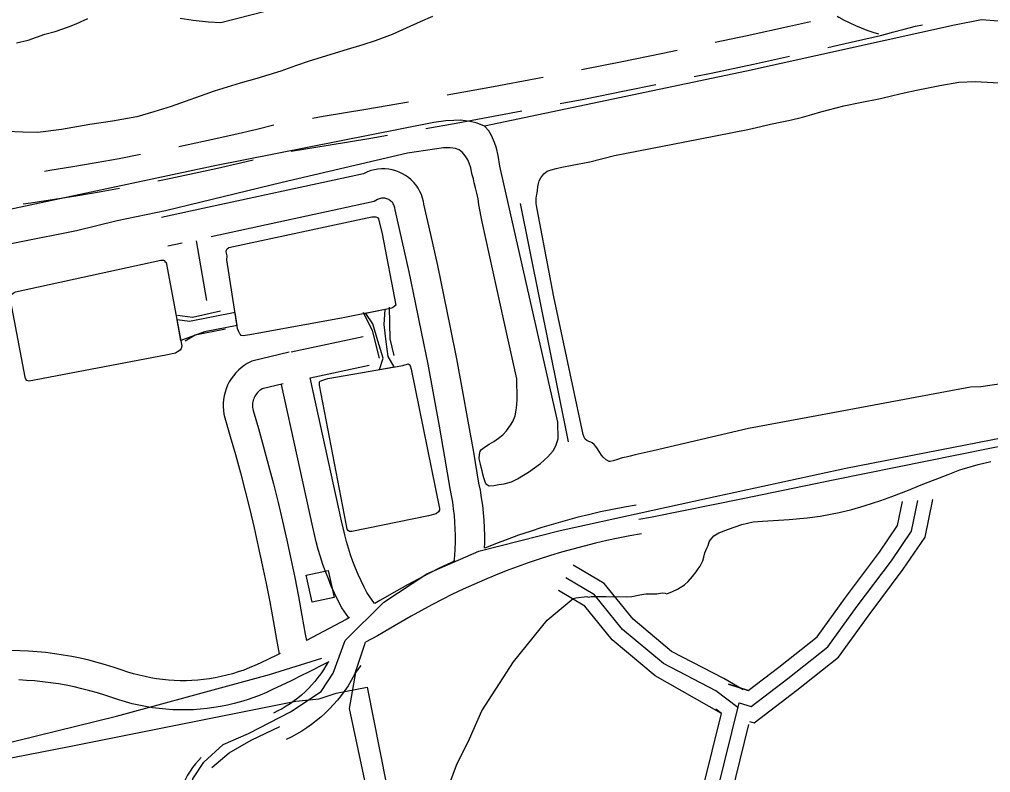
# Model space of a CAD drawing. Extents: x 3477039 to 3515015, y 546746 to 572297.
# Drawn here: x 3493939 to 3494934, y 567757 to 568529 of the extents above; entities that cross this region are included whole.
import ezdxf

# ---------------------------------------------------------------- set-up
doc = ezdxf.new("R2010")
doc.units = 0
for name, color, linetype in [('V-BLDG-OTLN', 7, 'Continuous'), ('V-ROAD-CNTR', 7, 'Continuous'), ('V-RRAP-FSHR', 7, 'Continuous'), ('V-SITE-OTLN', 7, 'Continuous'), ('V-SITE-VEGE', 7, 'Continuous'), ('V-TOPO-SHOR', 7, 'Continuous'), ('V-UTIL-LINE', 7, 'Continuous')]:
    doc.layers.add(name, color=color, linetype=linetype)

msp = doc.modelspace()

# ---------------------------------------------------------------- linework, layer by layer
at = {"layer": 'V-BLDG-OTLN'}
msp.add_lwpolyline([(3494232.41, 567959), (3494254.97, 567964.01), (3494261.11, 567936.37), (3494238.54, 567931.36)], close=True, dxfattribs=at)
at = {"layer": 'V-ROAD-CNTR'}
msp.add_line((3494119.75, 568301.65), (3494130.4, 568240.57), dxfattribs=at)
for points in [[(3494776.57, 568532.14), (3494778.22, 568531.13), (3494783.78, 568528.01), (3494789.46, 568525.1), (3494795.24, 568522.42), (3494801.13, 568519.96), (3494807.1, 568517.72), (3494813.15, 568515.72), (3494819, 568514.03)], [(3494651.58, 568505.3), (3494684.39, 568512.32), (3494727.59, 568521.79), (3494749.28, 568526.66)], [(3494766.83, 568499.85), (3494777.38, 568502.22), (3494820.96, 568512.22), (3494827.26, 568514), (3494833.21, 568515.69), (3494845.02, 568518.8), (3494856.89, 568521.69), (3494864.03, 568523.28)], [(3494514.43, 568477.23), (3494554.52, 568485.19), (3494597.85, 568494.02), (3494612.44, 568497.07)], [(3494630.03, 568470.09), (3494647.35, 568473.71), (3494690.74, 568483), (3494727.8, 568491.12)], [(3494376.85, 568451.32), (3494380.76, 568452.02), (3494424.26, 568459.99), (3494467.72, 568468.17), (3494475.16, 568469.61)], [(3494492.79, 568442.47), (3494516.91, 568447.14), (3494560.43, 568455.78), (3494590.86, 568461.98)], [(3494238.88, 568427.58), (3494250.02, 568429.39), (3494293.64, 568436.72), (3494337.21, 568444.26), (3494337.47, 568444.3)], [(3494355.13, 568416.98), (3494386.09, 568422.49), (3494429.74, 568430.49), (3494453.5, 568434.97)], [(3494102.01, 568398.42), (3494111.5, 568400.39), (3494134.98, 568405.5), (3494158.4, 568410.8), (3494181.78, 568416.31), (3494199.5, 568420.65)], [(3494217.09, 568393.63), (3494254.92, 568399.79), (3494298.68, 568407.15), (3494315.73, 568410.1)], [(3493964.3, 568373.27), (3493969.81, 568374.12), (3493993.52, 568377.99), (3494017.19, 568382.05), (3494040.83, 568386.33), (3494062.8, 568390.5)], [(3494080.42, 568363.41), (3494093.97, 568366.1), (3494117.74, 568371.05), (3494141.47, 568376.21), (3494165.16, 568381.57), (3494178.13, 568384.63)], [(3494415.25, 567986.87), (3494415.43, 567992.16), (3494415.47, 567999.92), (3494415.28, 568007.67), (3494414.87, 568015.41), (3494414.23, 568023.14), (3494413.36, 568030.85), (3494412.27, 568038.52), (3494410.95, 568046.16), (3494409.51, 568053.29), (3494404.21, 568085.04), (3494398.63, 568117.05), (3494392.81, 568149.02), (3494386.76, 568180.95), (3494380.49, 568212.84), (3494373.98, 568244.67), (3494367.24, 568276.46), (3494360.27, 568308.2), (3494353.17, 568339.45), (3494352.73, 568342.05), (3494351.79, 568345.62), (3494350.54, 568349.1), (3494349, 568352.46), (3494347.17, 568355.68), (3494345.07, 568358.72), (3494342.71, 568361.56), (3494340.11, 568364.2), (3494337.3, 568366.59), (3494334.28, 568368.74), (3494331.09, 568370.61), (3494327.76, 568372.19), (3494324.29, 568373.49), (3494320.73, 568374.47), (3494317.09, 568375.14), (3494313.41, 568375.5), (3494309.71, 568375.53), (3494306.02, 568375.24), (3494302.38, 568374.63), (3494298.8, 568373.7), (3494295.32, 568372.47), (3494291.95, 568370.94), (3494291.27, 568370.56), (3494113.83, 568332.02), (3494084.34, 568325.61)], [(3493942.47, 568339.63), (3493950.5, 568340.8), (3493974.5, 568344.49), (3493998.47, 568348.4), (3494022.4, 568352.51), (3494041.13, 568355.9)], [(3494384.24, 567973.45), (3494384.76, 567979.02), (3494385.2, 567985.88), (3494385.43, 567992.75), (3494385.47, 567999.63), (3494385.3, 568006.5), (3494384.93, 568013.37), (3494384.36, 568020.22), (3494383.6, 568027.05), (3494382.63, 568033.86), (3494381.46, 568040.64), (3494380, 568047.85), (3494374.64, 568079.99), (3494369.09, 568111.79), (3494363.31, 568143.55), (3494357.31, 568175.26), (3494351.07, 568206.93), (3494344.61, 568238.56), (3494337.91, 568270.14), (3494330.99, 568301.66), (3494323.74, 568333.59), (3494323.38, 568335.7), (3494323.1, 568336.75), (3494322.74, 568337.77), (3494322.28, 568338.76), (3494321.75, 568339.69), (3494321.13, 568340.59), (3494320.44, 568341.43), (3494319.68, 568342.2), (3494318.85, 568342.9), (3494317.97, 568343.53), (3494317.04, 568344.07), (3494316.05, 568344.54), (3494315.04, 568344.92), (3494313.99, 568345.21), (3494312.93, 568345.41), (3494311.84, 568345.51), (3494310.76, 568345.52), (3494309.69, 568345.43), (3494308.62, 568345.25), (3494307.56, 568344.98), (3494306.54, 568344.62), (3494305.55, 568344.17), (3494302.06, 568342.21), (3494135.04, 568305.92)], [(3494105.45, 568299.5), (3494090.71, 568296.3)], [(3494217, 568187.98), (3494290.87, 568203.56)], [(3494215.11, 568187.57), (3494176.68, 568178.29), (3494172.17, 568175.89), (3494168.96, 568173.86), (3494165.91, 568171.58), (3494163.05, 568169.08), (3494160.38, 568166.37), (3494157.94, 568163.47), (3494155.72, 568160.38), (3494153.74, 568157.13), (3494152.02, 568153.75), (3494150.57, 568150.25), (3494149.38, 568146.63), (3494148.47, 568142.94), (3494147.85, 568139.2), (3494147.52, 568135.41), (3494147.48, 568131.61), (3494147.73, 568127.82), (3494148.26, 568124.06), (3494149.07, 568120.42), (3494154.69, 568101.28), (3494159.96, 568082.63), (3494165.03, 568063.93), (3494169.91, 568045.18), (3494174.59, 568026.37), (3494179.08, 568007.52), (3494183.37, 567988.63), (3494187.47, 567969.69), (3494191.37, 567950.71), (3494195.08, 567931.69), (3494198.59, 567912.64), (3494201.94, 567893.31), (3494204.89, 567878.3)], [(3494302.59, 567929.96), (3494294.72, 567941.19), (3494291.82, 567946.82), (3494288.72, 567953.28), (3494285.79, 567959.82), (3494283.04, 567966.44), (3494280.46, 567973.13), (3494278.06, 567979.88), (3494275.84, 567986.7), (3494273.8, 567993.56), (3494271.95, 568000.49), (3494270.28, 568007.46), (3494268.74, 568014.72), (3494236.53, 568161.43), (3494297.07, 568174.21)], [(3494209.06, 568155.24), (3494187.41, 568150.01), (3494187.24, 568149.93), (3494185.97, 568149.12), (3494184.77, 568148.23), (3494183.64, 568147.24), (3494182.59, 568146.17), (3494181.62, 568145.02), (3494180.74, 568143.8), (3494179.97, 568142.52), (3494179.28, 568141.18), (3494178.7, 568139.79), (3494178.24, 568138.37), (3494177.88, 568136.91), (3494177.63, 568135.42), (3494177.5, 568133.93), (3494177.49, 568132.43), (3494177.59, 568130.93), (3494177.8, 568129.45), (3494178.14, 568127.92), (3494183.52, 568109.58), (3494188.87, 568090.63), (3494194.03, 568071.63), (3494198.98, 568052.58), (3494203.74, 568033.47), (3494208.3, 568014.32), (3494212.66, 567995.13), (3494216.83, 567975.88), (3494220.79, 567956.6), (3494224.56, 567937.28), (3494228.12, 567917.92), (3494231.44, 567898.76), (3494232.73, 567892.19)], [(3494276.29, 567915.22), (3494268.97, 567925.65), (3494264.95, 567933.48), (3494261.5, 567940.66), (3494258.25, 567947.93), (3494255.19, 567955.28), (3494252.32, 567962.71), (3494249.66, 567970.21), (3494247.19, 567977.79), (3494244.92, 567985.42), (3494242.87, 567993.11), (3494241.01, 568000.86), (3494239.41, 568008.4), (3494207.36, 568154.36)], [(3494152.16, 567446.44), (3494131.02, 567578.48), (3494117.73, 567659.45), (3494111.05, 567720), (3494116.22, 567750.36), (3494127.73, 567767.58), (3494147.48, 567785.6), (3494173.56, 567796.81), (3494216.5, 567818.87), (3494247.81, 567840), (3494260.23, 567858.72), (3494272.58, 567892.26), (3494311.95, 567931.46), (3494356.09, 567960.38), (3494409.45, 567983.57), (3494492.79, 568004.97), (3494643.55, 568037.94), (3494785.39, 568068.87), (3494962.37, 568103.32)], [(3494963.21, 568095.15), (3494868.75, 568075.98), (3494774.3, 568056.76), (3494679.86, 568037.49), (3494585.43, 568018.19), (3494573.35, 568016.24)], [(3494570.72, 568031.01), (3494558.55, 568028.84), (3494546.3, 568026.45), (3494534.09, 568023.85), (3494521.92, 568021.05), (3494509.8, 568018.05), (3494497.74, 568014.84), (3494485.73, 568011.42), (3494473.78, 568007.81), (3494461.89, 568004), (3494450.06, 567999.99), (3494438.31, 567995.78), (3494426.63, 567991.38), (3494415.37, 567986.92)], [(3494626.09, 567558.53), (3494634.19, 567559.98), (3494641.69, 567645.31), (3494645.44, 567693.85), (3494653.53, 567736.97), (3494675.99, 567828.25), (3494688.39, 567824.39), (3494725.98, 567853.06), (3494767.06, 567885.51), (3494797.1, 567927.27), (3494832.05, 567973.84), (3494852.55, 568004.05), (3494859.13, 568035.68)], [(3494685.45, 567841.02), (3494665.23, 567847.31), (3494685.45, 567841.02), (3494716.78, 567864.91), (3494756.12, 567895.98), (3494785.01, 567936.16), (3494819.84, 567982.56), (3494838.47, 568010.01), (3494843.62, 568034.73)], [(3494686.75, 567809.2), (3494691.33, 567807.77), (3494735.17, 567841.21), (3494778.01, 567875.05), (3494809.18, 567918.39), (3494844.27, 567965.12), (3494866.63, 567998.09), (3494874.65, 568036.62)], [(3494575.98, 568001.48), (3494564.06, 567999.35), (3494552.3, 567997.06), (3494540.58, 567994.56), (3494528.9, 567991.87), (3494517.27, 567988.99), (3494505.69, 567985.91), (3494494.17, 567982.63), (3494482.7, 567979.17), (3494471.29, 567975.51), (3494459.94, 567971.66), (3494448.66, 567967.62), (3494437.44, 567963.4), (3494426.31, 567958.98), (3494415.24, 567954.38), (3494404.25, 567949.6), (3494393.35, 567944.63), (3494382.53, 567939.48), (3494371.8, 567934.15), (3494361.16, 567928.64), (3494350.61, 567922.95), (3494340.17, 567917.1), (3494322.99, 567907.04), (3494305.48, 567897.09), (3494293.41, 567890.41)], [(3494384.69, 567973.65), (3494380.69, 567971.83), (3494369.41, 567966.46), (3494358.23, 567960.91), (3494347.14, 567955.17), (3494336.15, 567949.24), (3494325.26, 567943.13), (3494308, 567933.03), (3494302.69, 567930.01)], [(3494680.32, 567841.61), (3494660.32, 567853.26), (3494606.79, 567880.97), (3494567.47, 567913.87), (3494537.85, 567950.47), (3494506.17, 567969.21)], [(3494674.79, 567823.38), (3494652.27, 567840.53), (3494598.43, 567868.41), (3494556.73, 567903.3), (3494527.89, 567938.94), (3494498.53, 567956.3)], [(3494657.87, 567817.41), (3494590.07, 567855.84), (3494545.99, 567892.74), (3494517.93, 567927.4), (3494490.89, 567943.39)], [(3494276.94, 567915.58), (3494273.5, 567913.67), (3494256.08, 567904.31), (3494238.55, 567895.14), (3494232.69, 567892.17)], [(3493974.46, 567878.59), (3493965.77, 567879.68), (3493956.88, 567880.57), (3493947.96, 567881.24), (3493939.03, 567881.69), (3493930.09, 567881.91), (3493921.15, 567881.91), (3493912.21, 567881.68), (3493903.28, 567881.23), (3493894.36, 567880.56), (3493885.46, 567879.67), (3493876.59, 567878.55), (3493867.65, 567877.2), (3493862.74, 567876.26), (3493857.81, 567875.08), (3493852.93, 567873.67), (3493850.91, 567872.97)], [(3494293.06, 567890.21), (3494282.11, 567857.34), (3494278.59, 567851.05), (3494275.39, 567845.85), (3494271.99, 567840.77), (3494268.38, 567835.85), (3494264.58, 567831.07), (3494260.58, 567826.46), (3494256.4, 567822), (3494252.05, 567817.73), (3494247.52, 567813.63), (3494242.83, 567809.72), (3494237.99, 567806), (3494233, 567802.48), (3494227.87, 567799.17), (3494222.61, 567796.07), (3494217.23, 567793.19), (3494212.01, 567790.65)], [(3493781.26, 567777.53), (3493873.93, 567774.25), (3494038.22, 567814.56), (3494195.01, 567857.37), (3494248.39, 567874.15)], [(3494205.92, 567878.81), (3494203.17, 567877.45), (3494185.35, 567868.94), (3494179.74, 567866.37), (3494174.17, 567864.03), (3494168.52, 567861.88), (3494162.81, 567859.92), (3494157.03, 567858.15), (3494151.2, 567856.57), (3494145.32, 567855.18), (3494139.4, 567853.99), (3494133.44, 567852.99), (3494127.45, 567852.19), (3494121.44, 567851.58), (3494115.41, 567851.18), (3494109.38, 567850.97), (3494103.33, 567850.96), (3494097.3, 567851.16), (3494091.27, 567851.55), (3494085.25, 567852.14), (3494079.27, 567852.92), (3494073.31, 567853.91), (3494067.38, 567855.09), (3494061.5, 567856.46), (3494055.66, 567858.03), (3494049.88, 567859.78), (3494043.91, 567861.82), (3494035.59, 567864.62), (3494027.04, 567867.27), (3494018.43, 567869.69), (3494009.77, 567871.9), (3494001.06, 567873.9), (3493992.29, 567875.67), (3493983.49, 567877.23), (3493974.83, 567878.54)], [(3494255.8, 567870.31), (3494252.28, 567868.47), (3494234.33, 567859.36), (3494228.45, 567856.46), (3494216.26, 567850.46), (3494198.06, 567841.76), (3494191.79, 567838.89), (3494185.3, 567836.17), (3494178.73, 567833.67), (3494172.08, 567831.39), (3494165.36, 567829.32), (3494158.58, 567827.49), (3494151.74, 567825.87), (3494144.84, 567824.48), (3494137.91, 567823.32), (3494130.94, 567822.39), (3494123.95, 567821.68), (3494116.93, 567821.21), (3494109.91, 567820.97), (3494102.88, 567820.96), (3494095.85, 567821.19), (3494088.84, 567821.64), (3494081.84, 567822.33), (3494074.87, 567823.24), (3494067.93, 567824.39), (3494061.04, 567825.76), (3494054.2, 567827.36), (3494047.4, 567829.18), (3494040.68, 567831.23), (3494034.28, 567833.41), (3494026.36, 567836.08), (3494018.54, 567838.49), (3494010.66, 567840.72), (3494002.72, 567842.74), (3493994.73, 567844.57), (3493986.7, 567846.2), (3493978.63, 567847.62), (3493970.35, 567848.88)], [(3494254.6, 567869.69), (3494254.55, 567869.52), (3494252.7, 567866.23), (3494250.15, 567862.06), (3494247.42, 567858.01), (3494244.54, 567854.06), (3494241.49, 567850.24), (3494238.29, 567846.55), (3494234.95, 567842.98), (3494231.46, 567839.56), (3494227.84, 567836.28), (3494224.09, 567833.15), (3494220.21, 567830.17), (3494216.21, 567827.35), (3494212.11, 567824.71), (3494207.9, 567822.22), (3494203.59, 567819.91), (3494198.92, 567817.65)], [(3493970.72, 567848.82), (3493962.41, 567849.87), (3493954.26, 567850.68), (3493946.09, 567851.3), (3493937.91, 567851.7)], [(3494657.88, 567817.41), (3494652.22, 567821.72)], [(3494620.25, 567572.71), (3494626.74, 567646.54), (3494630.54, 567695.82), (3494638.86, 567740.15), (3494657.87, 567817.41)], [(3494135.86, 567761.95), (3494153.59, 567777.09), (3494176.01, 567789.85), (3494205.46, 567804.15)], [(3494650.85, 567578.23), (3494656.64, 567644.07), (3494660.33, 567691.89), (3494668.19, 567733.79), (3494686.01, 567806.18)], [(3494125.01, 567772.31), (3494122.05, 567769.21), (3494119.01, 567765.67), (3494116.15, 567761.98), (3494113.49, 567758.14), (3494111.03, 567754.17), (3494108.79, 567750.07), (3494106.76, 567745.87), (3494104.95, 567741.57), (3494103.37, 567737.18), (3494102.02, 567732.7), (3494100.9, 567728.18), (3494100.02, 567723.59), (3494099.38, 567718.96), (3494098.98, 567714.31), (3494098.82, 567709.64), (3494098.91, 567704.97), (3494099.24, 567700.32), (3494099.73, 567696.34), (3494104.62, 567640.25), (3494126.52, 567488.89), (3494136.85, 567426.37)]]:
    msp.add_lwpolyline(points, dxfattribs=at)
at = {"layer": 'V-RRAP-FSHR'}
msp.add_line((3494451.72, 568339.93), (3494500.91, 568095.8), dxfattribs=at)
for points in [[(3494100.81, 568225.56), (3494116.09, 568223.61), (3494144.56, 568229.89)], [(3494317.36, 568233.91), (3494318.08, 568201.5), (3494322.37, 568184.28)], [(3494290.73, 568228.52), (3494300.26, 568209.76), (3494307.22, 568181.57)], [(3494108.6, 568199.13), (3494118.75, 568205.31), (3494149.76, 568211.6)]]:
    msp.add_lwpolyline(points, dxfattribs=at)
at = {"layer": 'V-SITE-OTLN'}
msp.add_lwpolyline([(3493716.12, 567730.14), (3493987.93, 567783.33), (3494221.94, 567829.93), (3494245.68, 567832.49), (3494263.18, 567838.14), (3494295.04, 567844.48), (3494327.88, 567678.57)], dxfattribs=at)
at = {"layer": 'V-SITE-VEGE'}
for points in [[(3494144.9, 568525.6), (3494266.76, 568557.1), (3494270.36, 568558.18), (3494275.06, 568559.8), (3494284.46, 568563.88), (3494291.94, 568567.97)], [(3494362.06, 568531.66), (3494349.33, 568526.22), (3494320.56, 568513.16), (3494303.14, 568506.65), (3494290.69, 568502.59), (3494271.07, 568496.93), (3494256.7, 568492.33), (3494235.68, 568485.84), (3494221.59, 568481.24), (3494206.65, 568475.54), (3494182.05, 568468.25), (3494164.92, 568463.4), (3494138.38, 568455.01), (3494094.14, 568439.57), (3494076.45, 568433.89), (3494059.03, 568429.03), (3494034.18, 568424.5), (3494010.98, 568421.06), (3493981.7, 568415.73), (3493957.68, 568412.85), (3493942.23, 568413.22), (3493925.41, 568413.88)], [(3493935.64, 568504.58), (3493947.53, 568507.54), (3493964.67, 568513.5), (3493975.17, 568516.47), (3493988.99, 568521.07), (3493996.74, 568524.06), (3494008.91, 568529.77)], [(3494103.27, 568530), (3494116.77, 568527.98), (3494132.49, 568526.23), (3494144.9, 568525.6)], [(3494376.39, 567736.71), (3494386.59, 567764.27), (3494399.74, 567791.23), (3494412.3, 567819.95), (3494445.02, 567870.29), (3494479.45, 567912.96), (3494506.12, 567935.11), (3494508.61, 567935.92), (3494519.93, 567937.23), (3494521.86, 567936.66), (3494524.35, 567937.2), (3494527.66, 567937.18), (3494534.83, 567937.41), (3494539.8, 567937.1), (3494560.76, 567936.97), (3494566.28, 567937.21), (3494574.29, 567938.81), (3494580.37, 567939.88), (3494588.92, 567940.1), (3494591.68, 567940.08), (3494597.2, 567940.87), (3494600.24, 567940.58), (3494602.16, 567940.02), (3494607.7, 567942.46), (3494612.95, 567944.63), (3494620.16, 567949.28), (3494623.76, 567952.57), (3494628.48, 567957.78), (3494632.1, 567962.45), (3494634.06, 567965.74), (3494636, 567968.21), (3494638.8, 567973.71), (3494639.92, 567977.57), (3494641.06, 567981.97), (3494643.02, 567986.93), (3494644.42, 567989.68), (3494645.54, 567993.26), (3494646.66, 567995.46), (3494650.27, 567999.57), (3494655.26, 568002.58), (3494665.21, 568006.37), (3494672.12, 568008.81), (3494678.76, 568010.98), (3494690.64, 568013.66), (3494700.02, 568014.43), (3494727.35, 568016.19), (3494745.84, 568017.72), (3494759.1, 568019.57), (3494778.71, 568023.31), (3494791.7, 568026.54), (3494804.13, 568030.04), (3494821.27, 568035.73), (3494832.61, 568039.79), (3494849.48, 568046.31), (3494860.82, 568050.93), (3494890.14, 568062.32), (3494902.31, 568067.21), (3494921.1, 568072.61), (3494934.09, 568075.56)]]:
    msp.add_lwpolyline(points, dxfattribs=at)
at = {"layer": 'V-TOPO-SHOR'}
for points in [[(3495115.23, 568446.01), (3495036.47, 568486.02), (3494968.23, 568517.72), (3494960.53, 568520.82), (3494950.03, 568524.94), (3494941.99, 568526.99), (3494924.54, 568528.28), (3494896.65, 568522.88), (3494683.7, 568475.55), (3494415.31, 568419.16)], [(3494913.1, 568151.64), (3494788.73, 568128.59), (3494685.7, 568109.51), (3494587.97, 568086.38), (3494569.52, 568082.43), (3494564.49, 568081.2), (3494560.18, 568079.97), (3494556.35, 568079.23), (3494551.32, 568077.76), (3494547.01, 568076.3), (3494543.89, 568075.56), (3494542.94, 568075.55), (3494539.89, 568077.21), (3494536.92, 568079.99), (3494535.07, 568082.22), (3494533.45, 568084.68), (3494532.16, 568086.99), (3494530.95, 568088.74), (3494529.34, 568091.05), (3494527.73, 568092.96), (3494525.65, 568094.7), (3494524.12, 568095.49), (3494522.04, 568096.2), (3494519.88, 568097.23), (3494518.43, 568098.57), (3494517.31, 568100.56), (3494516.33, 568103.35), (3494486.17, 568244.32), (3494469.26, 568334.08), (3494468.44, 568338.16), (3494468.27, 568340.15), (3494468.09, 568343.03), (3494468.16, 568345.26), (3494468.62, 568347.98), (3494469.16, 568350.7), (3494469.54, 568353.82), (3494469.92, 568357.25), (3494470.46, 568360.53), (3494471.33, 568363.18), (3494472.98, 568366.46), (3494476.08, 568370.39), (3494479.49, 568373.13), (3494483.4, 568374.59), (3494488.67, 568375.82), (3494494.33, 568377.13), (3494504.86, 568379.35), (3494523.21, 568382.66), (3494548.26, 568389.2), (3494620.62, 568403.36), (3494685.17, 568415.81), (3494698.17, 568418.84), (3494708.14, 568421.38), (3494719.87, 568423.69), (3494728.33, 568425.34), (3494741.01, 568428.6), (3494750.74, 568431.38), (3494759.91, 568434.15), (3494783.52, 568440.2), (3494800.03, 568443.49), (3494820.77, 568447.77), (3494833.46, 568450.72), (3494845.33, 568453.38), (3494857.71, 568456.21), (3494881.58, 568461), (3494901.21, 568464.56), (3494917.99, 568465.06), (3494942.68, 568463.61)], [(3494416.56, 568052.85), (3494419.94, 568050.78), (3494424.59, 568051.16), (3494430.04, 568051.89), (3494435.5, 568052.73), (3494442.93, 568054.87), (3494448.84, 568057.81), (3494455.21, 568061.45), (3494460.42, 568064.74), (3494472.69, 568073.53), (3494480.08, 568080.43), (3494485.39, 568086.5), (3494488.15, 568091.52), (3494490.66, 568098.97), (3494490.21, 568115.82), (3494441.4, 568331.57), (3494430.89, 568378.34), (3494429.2, 568389.37), (3494427.41, 568396.68), (3494425.4, 568402.71), (3494422.45, 568409.9), (3494419.52, 568414.53), (3494415.31, 568419.16), (3494411, 568421.11), (3494406.57, 568422.59), (3494400.29, 568423.95), (3494390.52, 568425.4), (3494383.89, 568425.25), (3494375.41, 568424.61), (3494363.34, 568423.15), (3494137.1, 568378.33), (3493845.07, 568316.28)], [(3494416.56, 568052.85), (3494415.73, 568054.71), (3494414.43, 568058.89), (3494413.48, 568062.71), (3494412.76, 568066.2), (3494411.69, 568069.91), (3494410.98, 568072.93), (3494410.5, 568075.48), (3494409.9, 568078.38), (3494409.99, 568082.8), (3494410.78, 568086.17), (3494412.17, 568087.93), (3494416.21, 568090.97), (3494420.04, 568093.32), (3494424.79, 568096.02), (3494429.53, 568099.65), (3494433.92, 568103.05), (3494437.62, 568107.02), (3494442, 568112.74), (3494444.3, 568116.59), (3494446.48, 568122.41), (3494447.6, 568128.23), (3494448.27, 568133.81), (3494448.58, 568139.86), (3494448.46, 568160.43), (3494435.21, 568218.8), (3494412.75, 568321.29), (3494409.51, 568338.7), (3494408.66, 568344.74), (3494407.23, 568350.66), (3494406.04, 568356.23), (3494404.61, 568361.33), (3494403.77, 568365.28), (3494402.7, 568369.58), (3494401.75, 568372.94), (3494401.04, 568376.54), (3494399.5, 568381.29), (3494397.96, 568384.89), (3494395.38, 568389.05), (3494392.69, 568392.18), (3494389.19, 568394.94), (3494385.34, 568396.55), (3494379.99, 568397.21), (3494373.02, 568397.06), (3494336.33, 568391.49), (3494207.98, 568361.67), (3494088.33, 568332.49), (3494038.77, 568322.31), (3493997.11, 568312.07), (3493880.1, 568288.71)], [(3494151.47, 568286.31), (3494150.49, 568290.38), (3494150.48, 568291.58), (3494150.72, 568292.06), (3494151.67, 568293.5), (3494153.34, 568294.95), (3494299.72, 568326.29), (3494303.8, 568326.32), (3494305.72, 568325.61), (3494306.45, 568324.17), (3494310.38, 568308.84), (3494324.25, 568235.76), (3494322.34, 568234.07), (3494320.19, 568232.62), (3494270.35, 568222.97), (3494174.75, 568205.37), (3494167.79, 568204.37), (3494165.87, 568204.83), (3494165.15, 568205.79), (3494164.66, 568206.51), (3494164.18, 568206.98), (3494163.45, 568208.66), (3494162.23, 568211.77), (3494151.26, 568282.23), (3494151.47, 568286.31)], [(3494089.4, 568277.78), (3494105.25, 568193.92), (3494104.3, 568191.51), (3494103.35, 568189.83), (3494100.49, 568187.89), (3494098.58, 568186.68), (3494088.75, 568184.7), (3493948.58, 568157.96), (3493946.42, 568158.67), (3493945.21, 568159.86), (3493944.72, 568162.02), (3493929.86, 568239.65), (3493929.61, 568242.77), (3493930.31, 568246.37), (3493931.97, 568247.82), (3493933.17, 568248.79), (3493934.6, 568249.51), (3493950.41, 568252.97), (3494083.62, 568281.82), (3494086.25, 568281.84), (3494087.21, 568281.61), (3494087.7, 568280.65), (3494088.91, 568279.7), (3494089.4, 568277.78)], [(3494307.53, 568169.89), (3494322.67, 568172.58), (3494316.62, 568183.2), (3494314.44, 568198.35), (3494312.24, 568216.11), (3494313.5, 568231.33), (3494293.45, 568227.44)], [(3494161.75, 568214.84), (3494159.65, 568228.38), (3494112.94, 568219.03), (3494100.17, 568220.82)], [(3494161.75, 568214.84), (3494128.23, 568208.58), (3494104.15, 568199.75), (3494100.17, 568220.82)], [(3494307.53, 568169.89), (3494311.41, 568181.6), (3494306.07, 568199.34), (3494300.74, 568216.56), (3494293.45, 568227.44)], [(3494331.57, 568174.16), (3494336.84, 568175.63), (3494338.04, 568174.92), (3494339.01, 568173.72), (3494339.99, 568170.37), (3494369.15, 568027.34), (3494368.92, 568025.65), (3494367.97, 568023.97), (3494365.58, 568022.04), (3494357.68, 568019.83), (3494279.33, 568003.77), (3494276.94, 568004), (3494275.73, 568004.71), (3494274.52, 568006.14), (3494273.53, 568011.89), (3494246.3, 568153.74), (3494246.29, 568155.9), (3494246.04, 568157.1), (3494246.99, 568158.06), (3494247.71, 568158.31), (3494248.67, 568158.79), (3494254.65, 568160.51), (3494331.57, 568174.16)], [(3494972.45, 568159.44), (3494923.68, 568152.12), (3494913.1, 568151.64)]]:
    msp.add_lwpolyline(points, dxfattribs=at)
at = {"layer": 'V-UTIL-LINE'}
msp.add_lwpolyline([(3494059.74, 567320.23), (3494035.5, 567442.08), (3494181.36, 567470.23), (3494187.25, 567475.45), (3494279.34, 567494.77), (3494341.94, 567511.5), (3494313.5, 567650.93), (3494276.76, 567822.58), (3494283.47, 567859.39), (3494288.79, 567866.36)], dxfattribs=at)

doc.saveas('drawing.dxf')
